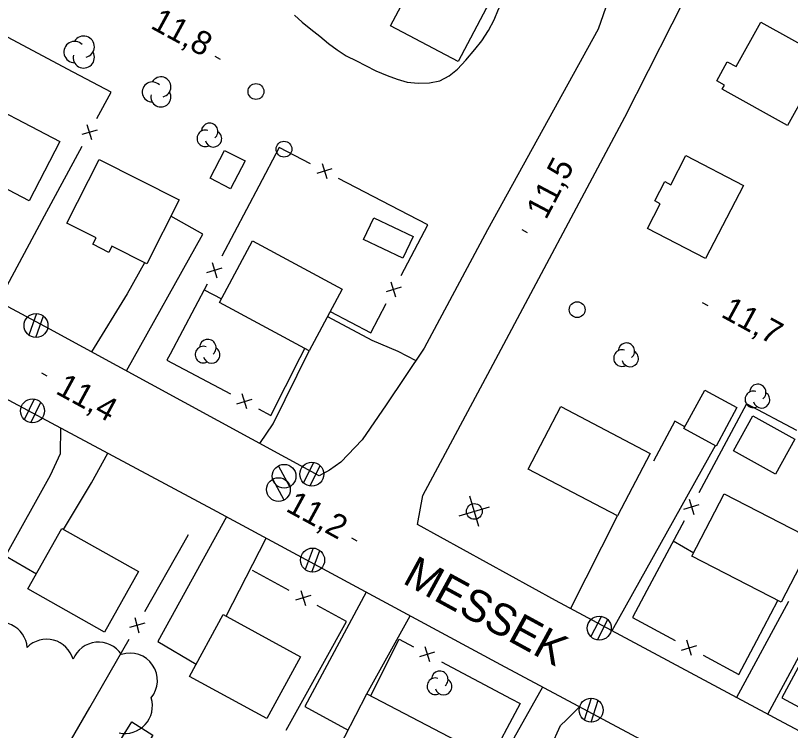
# Model space of a CAD drawing. Extents: x 219136 to 222520, y 5421589 to 5424530.
# Drawn here: x 220944.6 to 221042.7, y 5423652.2 to 5423742.7 of the extents above; entities that cross this region are included whole.
import ezdxf

# ---------------------------------------------------------------- set-up
doc = ezdxf.new("R2010")
doc.units = 0
for name, color, linetype in [('Level 19', 7, 'Continuous'), ('Level 2', 7, 'Continuous'), ('Level 21', 7, 'Continuous'), ('Level 3', 7, 'Continuous'), ('Level 31', 7, 'Continuous'), ('Level 36', 7, 'Continuous'), ('Level 37', 7, 'Continuous'), ('Level 44', 7, 'Continuous')]:
    doc.layers.add(name, color=color, linetype=linetype)

msp = doc.modelspace()

# ---------------------------------------------------------------- linework, layer by layer
at = {"layer": 'Level 19'}
for points in [[(220958.67, 5423697.71), (220968.32, 5423715), (220964.29, 5423717.29)], [(220960.96, 5423711.4), (220958.75, 5423707.46), (220954.23, 5423700.12)], [(220984.12, 5423704.58), (220989.72, 5423701.62), (220993, 5423700.19), (220995.31, 5423699.03)], [(220975.54, 5423688.53), (220977.25, 5423691.03), (220981.8, 5423700.25)], [(221029.33, 5423690.64), (221028.08, 5423691.36), (221025.38, 5423686.28)], [(220950.3, 5423690.49), (220950.29, 5423687.23), (220949, 5423684.47), (220943.35, 5423674.31), (220947.26, 5423672.05)], [(221033.2, 5423688.24), (221020.12, 5423664.82)], [(220950.69, 5423677.66), (220954.25, 5423683.56), (220956.3, 5423687.29)], [(220971.34, 5423679.25), (220962.62, 5423663.49), (220967.47, 5423660.59)], [(221014.89, 5423667.62), (221020.83, 5423679.37)], [(220971.28, 5423666.66), (220976.36, 5423676.54)], [(220989.02, 5423669.71), (220981.23, 5423655.25), (220986.73, 5423652.25)], [(221035.88, 5423656.36), (221042.5, 5423668.58)], [(221047.71, 5423668.81), (221039.82, 5423654.25)], [(220989.11, 5423656.83), (220994.58, 5423666.71)], [(221011.32, 5423657.71), (221005.43, 5423647.17), (221006.18, 5423646.81), (221003.37, 5423641.16), (221006.62, 5423639.61)], [(221010.67, 5423645.71), (221012.39, 5423650.12), (221013.6, 5423652.83), (221014.35, 5423653.57), (221016.03, 5423655.19)]]:
    msp.add_lwpolyline(points, dxfattribs=at)
at = {"layer": 'Level 2'}
for points in [[(220999.5, 5423735.03), (221000.59, 5423735.9), (221001.61, 5423737.03), (221002.76, 5423738.37), (221003.66, 5423739.48), (221004.5, 5423740.79), (221005.2, 5423742.14), (221005.77, 5423743.48), (221006.39, 5423744.75), (221007.13, 5423746.08), (221007.87, 5423747.59), (221008.31, 5423748.77), (221008.79, 5423750.05), (221009.29, 5423751.48), (221009.65, 5423752.85), (221010.05, 5423754.06), (221010.41, 5423754.81)], [(220979.92, 5423742.73), (220980.92, 5423741.84), (220981.99, 5423740.97), (220983.13, 5423740.07), (220984.26, 5423739.16), (220985.32, 5423738.33), (220986.48, 5423737.58), (220987.78, 5423736.93), (220988.93, 5423736.34), (220990.22, 5423735.67), (220991.65, 5423735.08), (220992.92, 5423734.62), (220994.21, 5423734.23), (220995.6, 5423734.11), (220997.03, 5423734.15), (220998.33, 5423734.43), (220999.5, 5423735.03)]]:
    msp.add_lwpolyline(points, dxfattribs=at)
at = {"layer": 'Level 21'}
for points in [[(220995.49, 5423678.29), (220996.19, 5423681.93), (221004.73, 5423697.94), (221021.75, 5423729.83), (221039.74, 5423765.29), (221053.95, 5423791.88), (221056.68, 5423797.99), (221058, 5423802.9), (221058.22, 5423809.79), (221057.3, 5423814.77), (221055.3, 5423819.73), (221052.73, 5423823.47), (221048.19, 5423828.12), (221044.49, 5423830.59), (221027, 5423839.69), (220987.65, 5423860.46), (220947.14, 5423882.17), (220909.34, 5423902.28), (220864.28, 5423926.29)], [(220724.64, 5423919.94), (220726.19, 5423914.33), (220728.49, 5423909.82), (220732.21, 5423905.23), (220736.01, 5423901.71), (220742.64, 5423897.61), (220763.85, 5423886.35), (220809.37, 5423861.82), (220854.1, 5423838.27), (220902.48, 5423812.33), (220943.93, 5423790.02), (220983.67, 5423769), (221016, 5423751.84), (221018.21, 5423749.94), (221019.51, 5423747.38), (221019.63, 5423744.57), (221018.36, 5423740.94), (221004.35, 5423715.58), (220996.36, 5423700.59), (220991.52, 5423693.41), (220988.5, 5423688.97), (220985.79, 5423686.18), (220984.37, 5423685.17), (220983.05, 5423684.44)], [(220948.95, 5423703), (220904.47, 5423726.78), (220853.86, 5423753.84), (220802.2, 5423781.53), (220756.87, 5423805.98), (220752.54, 5423808.02), (220749.08, 5423809.42), (220742.93, 5423811.71), (220736.7, 5423813.64), (220729.21, 5423815.61), (220722.71, 5423817.16), (220715.9, 5423818.25), (220709.13, 5423819.02), (220700.46, 5423819.59), (220693.39, 5423819.74), (220687.57, 5423819.54), (220678.98, 5423818.61), (220672.46, 5423817.66), (220660.87, 5423814.84)], [(221071.27, 5423625.64), (221041.66, 5423641.48), (221006.06, 5423660.52), (220969.6, 5423680.19), (220925.73, 5423703.61), (220923.56, 5423703.99), (220921.59, 5423703.73), (220920.05, 5423702.96), (220918.74, 5423701.53), (220904.22, 5423674.33), (220884.58, 5423637.42), (220862.67, 5423596.14), (220854.91, 5423581.01), (220854.38, 5423579.1), (220854.49, 5423577.21), (220855.34, 5423575.15), (220856.66, 5423573.38), (220858.05, 5423572.4), (220907.64, 5423546.06)], [(220983.05, 5423684.44), (220948.95, 5423703)], [(221125.12, 5423602.74), (221119.09, 5423608.29), (221112.05, 5423613.96), (221102.53, 5423620.51), (221093.56, 5423625.58), (221072.36, 5423637.02), (221041.86, 5423653.16), (221012.99, 5423668.64), (220995.49, 5423678.29)]]:
    msp.add_lwpolyline(points, dxfattribs=at)
at = {"layer": 'Level 3'}
for p, q in [((220969.83, 5423737.54), (220970.52, 5423737.16)), ((221008.71, 5423715.6), (221009.4, 5423715.22)), ((221031.56, 5423706.35), (221032.25, 5423705.97)), ((220947.89, 5423697.47), (220948.59, 5423697.09)), ((220987.15, 5423676.58), (220987.84, 5423676.2))]:
    msp.add_line(p, q, dxfattribs=at)
at = {"layer": 'Level 31'}
for points in [[(221000.66, 5423736.86), (220992.1, 5423741.36), (220996.46, 5423749.66), (221005.02, 5423745.15)], [(221047.1, 5423737.32), (221042.33, 5423728.77), (221034.08, 5423733.38), (221034.35, 5423733.87), (221033.38, 5423734.42), (221034.72, 5423736.84), (221035.83, 5423736.22), (221038.97, 5423741.86)], [(220938.26, 5423732.97), (220950.23, 5423726.74), (220946.33, 5423719.24), (220935.91, 5423724.66), (220938.26, 5423729.18), (220936.71, 5423729.99)], [(220969.25, 5423722.09), (220971.09, 5423725.62), (220973.67, 5423724.28), (220971.83, 5423720.75)], [(221036.76, 5423721.19), (221031.97, 5423711.94), (221024.63, 5423715.74), (221026.24, 5423718.86), (221025.54, 5423719.23), (221026.8, 5423721.67), (221027.57, 5423721.27), (221029.48, 5423724.96)], [(220955.19, 5423724.48), (220965.34, 5423719.37), (220961.26, 5423711.25), (220956.83, 5423713.48), (220956.44, 5423712.71), (220954.41, 5423713.74), (220954.81, 5423714.54), (220951.12, 5423716.4)], [(220989.98, 5423717.1), (220994.97, 5423714.72), (220993.66, 5423711.96), (220988.67, 5423714.35)], [(220981.8, 5423700.25), (220970.43, 5423706.36), (220974.62, 5423714.17), (220985.99, 5423708.06)], [(221035.95, 5423693.06), (221033.3, 5423688.19), (221029.21, 5423690.42), (221031.86, 5423695.29)], [(221013.64, 5423693.2), (221024.96, 5423687.28), (221020.83, 5423679.37), (221009.51, 5423685.28)], [(221040.81, 5423684.64), (221035.51, 5423687.58), (221037.97, 5423692.03), (221043.28, 5423689.08)], [(221034.34, 5423682.17), (221045.62, 5423676.35), (221041.54, 5423668.43), (221030.25, 5423674.25)], [(220955.88, 5423664.67), (220946.18, 5423670.14), (220950.49, 5423677.78), (220960.19, 5423672.31)], [(220976.43, 5423653.71), (220966.63, 5423659.05), (220970.9, 5423666.87), (220980.69, 5423661.53)], [(220996.2, 5423642.86), (220984.9, 5423648.73), (220989.11, 5423656.83), (221000.41, 5423650.96)], [(220962, 5423651.63), (220959.6, 5423647.85), (220956.96, 5423649.52), (220959.36, 5423653.3)]]:
    msp.add_lwpolyline(points, close=True, dxfattribs=at)
at = {"layer": 'Level 36'}
for p, q in [((220947.27, 5423704.97), (220946.29, 5423702.24)), ((220947.17, 5423701.95), (220948.15, 5423704.68)), ((220946.97, 5423694.15), (220945.71, 5423691.54)), ((220946.55, 5423691.15), (220947.81, 5423693.76)), ((220979.33, 5423683.05), (220977.93, 5423685.71)), ((220982.36, 5423686.13), (220981.07, 5423683.54)), ((220981.9, 5423683.15), (220983.19, 5423685.74)), ((220978.61, 5423681.36), (220977.21, 5423684.02)), ((221003.26, 5423678.01), (221002.13, 5423681.84)), ((221000.78, 5423679.36), (221004.61, 5423680.49)), ((220982.29, 5423675.28), (220981.28, 5423672.56)), ((220982.15, 5423672.26), (220983.16, 5423674.98)), ((221018.78, 5423666.66), (221017.45, 5423664.09)), ((221018.28, 5423663.68), (221019.61, 5423666.25)), ((221017.48, 5423656.29), (221016.6, 5423653.53)), ((221017.48, 5423653.27), (221018.36, 5423656.03))]:
    msp.add_line(p, q, dxfattribs=at)
for centre, radius in [((220975.054, 5423733.067), 1), ((220978.604, 5423725.767), 1), ((221015.72, 5423705.46), 1), ((220947.213, 5423703.455), 1.518), ((220946.767, 5423692.654), 1.518), ((220978.624, 5423684.387), 1.5), ((220982.123, 5423684.636), 1.518), ((220977.904, 5423682.697), 1.5), ((221002.7, 5423679.93), 1), ((220982.227, 5423673.775), 1.518), ((221018.523, 5423665.166), 1.518), ((221017.487, 5423654.785), 1.518)]:
    msp.add_circle(centre, radius, dxfattribs=at)
at = {"layer": 'Level 37'}
for p, q in [((220954.28, 5423726.95), (220953.7, 5423728.86)), ((220954.95, 5423728.19), (220953.03, 5423727.62)), ((220983.43, 5423723.95), (220984.03, 5423722.04)), ((220984.68, 5423723.3), (220982.77, 5423722.7)), ((220969.51, 5423711.42), (220970.1, 5423709.51)), ((220968.85, 5423710.17), (220970.76, 5423710.76)), ((220993.44, 5423708.3), (220991.53, 5423707.71)), ((220992.78, 5423707.05), (220992.19, 5423708.96)), ((220973.9, 5423692.9), (220973.32, 5423694.81)), ((220972.65, 5423693.56), (220974.57, 5423694.15)), ((221029.24, 5423680.21), (221031.15, 5423680.8)), ((221029.9, 5423681.46), (221030.48, 5423679.55)), ((220980.75, 5423669.94), (220981.32, 5423668.02)), ((220982, 5423669.27), (220980.08, 5423668.7)), ((220960.27, 5423664.54), (220959.75, 5423666.47)), ((220960.98, 5423665.77), (220959.04, 5423665.25)), ((221030.18, 5423661.71), (221029.6, 5423663.63)), ((220995.8, 5423661.56), (220997.72, 5423662.15)), ((220997.05, 5423660.9), (220996.47, 5423662.81)), ((221028.93, 5423662.38), (221030.85, 5423662.96))]:
    msp.add_line(p, q, dxfattribs=at)
for points in [[(220951.19, 5423735.9), (220942.36, 5423740.59)], [(220954.93, 5423729.67), (220956.71, 5423732.97), (220951.19, 5423735.9)], [(220948.3, 5423717.34), (220953.04, 5423726.14)], [(220981.96, 5423723.92), (220978.01, 5423725.98), (220975.42, 5423721.07)], [(220994.37, 5423717.45), (220985.5, 5423722.07)], [(220975.42, 5423721.07), (220970.74, 5423712.23)], [(220943.57, 5423708.53), (220948.3, 5423717.34)], [(220993.42, 5423709.77), (220996.81, 5423716.18), (220994.37, 5423717.45)], [(220968.87, 5423708.7), (220964.2, 5423699.85)], [(220968.5, 5423707.99), (220970.69, 5423706.84)], [(220984.47, 5423705.22), (220989.58, 5423702.51), (220991.55, 5423706.24)], [(220980.65, 5423699.42), (220981.23, 5423700.56)], [(220964.2, 5423699.85), (220963.79, 5423699.08), (220971.84, 5423694.79)], [(220975.37, 5423692.91), (220976.94, 5423692.08), (220980.65, 5423699.42)], [(221043.54, 5423690.19), (221037.16, 5423693.55), (221035.85, 5423691.09)], [(221035.85, 5423691.09), (221031.14, 5423682.27)], [(221029.25, 5423678.74), (221024.54, 5423669.92)], [(220965.93, 5423675.95), (220966.52, 5423676.99)], [(220961, 5423667.25), (220965.93, 5423675.95)], [(221027.89, 5423676.19), (221030.48, 5423674.7)], [(220979.28, 5423669.94), (220974.63, 5423672.46)], [(221024.54, 5423669.92), (221022.72, 5423666.51), (221028.13, 5423663.61)], [(220983.72, 5423660.97), (220986.52, 5423666.01), (220982.8, 5423668.03)], [(221038.46, 5423663.6), (221041.12, 5423668.65)], [(220954.01, 5423655.11), (220959.01, 5423663.78)], [(220989.62, 5423656.64), (220993.19, 5423663.75), (220995, 5423662.79)], [(221031.66, 5423661.73), (221036.19, 5423659.3), (221038.46, 5423663.6)], [(221044.88, 5423662.36), (221041.61, 5423656.32), (221044.38, 5423654.85)], [(220978.86, 5423652.23), (220983.72, 5423660.97)], [(220998.53, 5423660.91), (221007.36, 5423656.22)], [(221007.36, 5423656.22), (221008.51, 5423655.61), (221004.42, 5423647.94)], [(220956.42, 5423648.53), (220951.7, 5423651.11), (220954.01, 5423655.11)]]:
    msp.add_lwpolyline(points, dxfattribs=at)
at = {"layer": 'Level 44'}
for centre, radius, start, end in [((220953.255, 5423738.732), 1.351, 282.26915, 149.72624), ((220952.093, 5423738.057), 1.351, 44.11535, 269.80394), ((220953.255, 5423737.381), 1.351, 166.93684, 29.62121), ((220963.025, 5423733.647), 1.267, 282.26915, 149.72624), ((220961.935, 5423733.013), 1.267, 44.11535, 269.80394), ((220963.025, 5423732.38), 1.267, 166.93684, 29.62121), ((220969.195, 5423728.015), 1.046, 309.68808, 177.14516), ((220968.637, 5423727.137), 1.046, 71.53428, 297.22287), ((220969.677, 5423727.087), 1.046, 194.35577, 57.04013), ((220968.965, 5423700.655), 1.046, 309.68808, 177.14516), ((220968.407, 5423699.777), 1.046, 71.53428, 297.22287), ((220969.447, 5423699.727), 1.046, 194.35577, 57.04013), ((221021.387, 5423699.327), 1.046, 71.53428, 297.22287), ((221021.945, 5423700.205), 1.046, 309.68808, 177.14516), ((221022.427, 5423699.277), 1.046, 194.35577, 57.04013), ((221038.575, 5423694.985), 1.046, 309.68808, 177.14516), ((221038.017, 5423694.107), 1.046, 71.53428, 297.22287), ((221039.057, 5423694.057), 1.046, 194.35577, 57.04013), ((220942.654, 5423662.432), 3.464, 4.87223, 124.87223), ((220948.573, 5423660.294), 3.464, 15.41784, 135.41784), ((220955.126, 5423659.922), 3.464, 33.21897, 158.08467), ((220959.121, 5423658.535), 3.464, 320.38341, 108.47031), ((220998.325, 5423658.685), 1.046, 309.68808, 177.14516), ((220997.767, 5423657.807), 1.046, 71.53428, 297.22287), ((220998.807, 5423657.757), 1.046, 194.35577, 57.04013), ((220958.483, 5423655.293), 3.464, 257.34975, 17.34975)]:
    msp.add_arc(centre, radius, start, end, dxfattribs=at)

# ---------------------------------------------------------------- texts
at = {"layer": 'Level 21'}
msp.add_text('MESSEK', height=4, rotation=331.37473, dxfattribs=at).set_placement((220993.47, 5423670.93))
at = {"layer": 'Level 3'}
for s, rotation, p in [('11,8', 331.383, (220961.58, 5423741.15)), ('11,5', 62.17642, (221011.77, 5423716.73)), ('11,7', 331.383, (221033.8, 5423704.62)), ('11,4', 331.383, (220949.56, 5423694.92)), ('11,2', 331.383, (220978.7, 5423680.04))]:
    msp.add_text(s, height=3, rotation=rotation, dxfattribs=at).set_placement(p)

doc.saveas('drawing.dxf')
